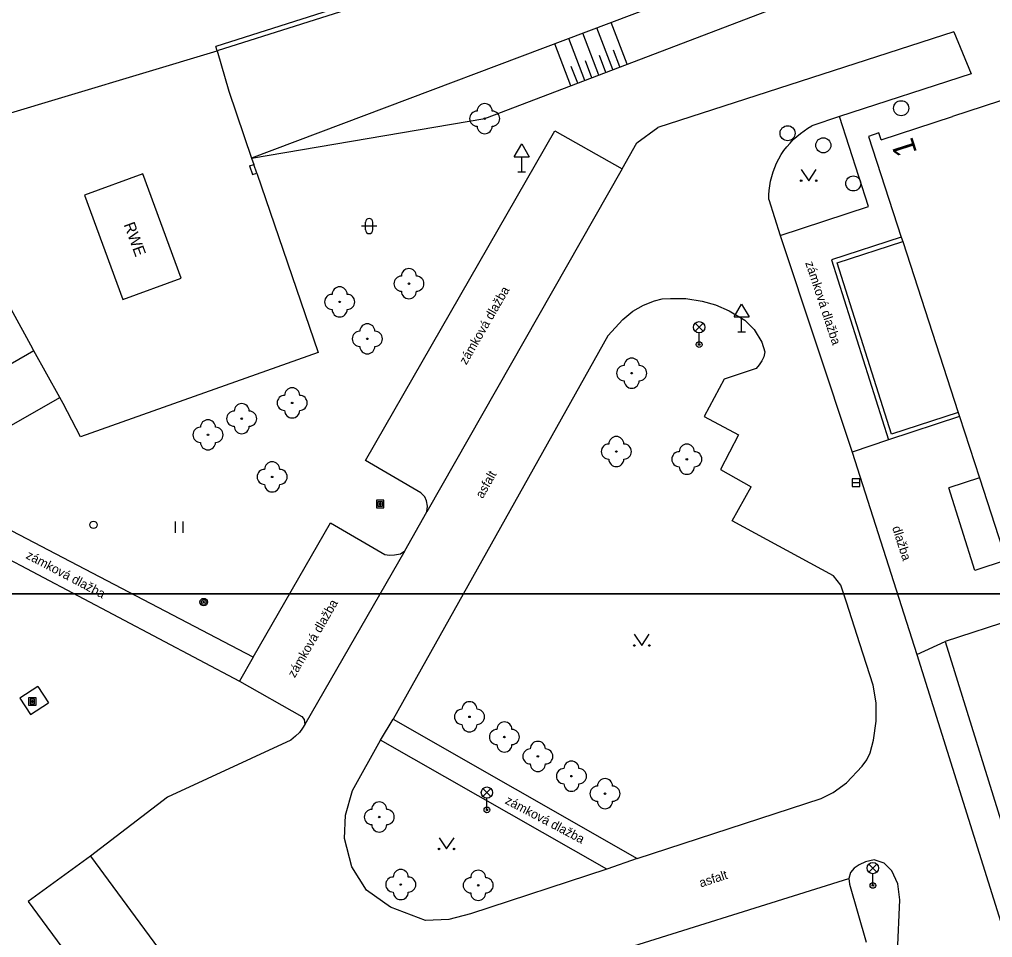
# Model space of a CAD drawing. Extents: x -493753 to -49290, y -1127285 to -112654.
# Drawn here: x -493407.4 to -493342.8, y -1127022.8 to -1126961.9 of the extents above; entities that cross this region are included whole.
import ezdxf

# ---------------------------------------------------------------- set-up
doc = ezdxf.new("R2010")
doc.units = 0
for name, color, linetype in [('Vrstva 10', 7, 'Continuous'), ('Vrstva 11', 7, 'Continuous'), ('Vrstva 14', 7, 'Continuous'), ('Vrstva 15', 7, 'Continuous'), ('Vrstva 22', 7, 'Continuous'), ('Vrstva 24', 7, 'Continuous'), ('Vrstva 25', 7, 'Continuous'), ('Vrstva 27', 7, 'Continuous'), ('Vrstva 31', 7, 'Continuous'), ('Vrstva 33', 7, 'Continuous'), ('Vrstva 34', 7, 'Continuous'), ('Vrstva 36', 7, 'Continuous'), ('Vrstva 40', 7, 'Continuous'), ('Vrstva 42', 7, 'Continuous'), ('Vrstva 44', 7, 'Continuous'), ('Vrstva 5', 7, 'Continuous'), ('Vrstva 60', 7, 'Continuous'), ('Vrstva 7', 7, 'Continuous'), ('Vrstva 8', 7, 'Continuous')]:
    doc.layers.add(name, color=color, linetype=linetype)

msp = doc.modelspace()

# ---------------------------------------------------------------- linework, layer by layer
at = {"layer": 'Vrstva 10'}
for p, q in [((-493345.4, -1126962.71), (-493365.05, -1126969.07)), ((-493345.4, -1126962.71), (-493344.25, -1126965.51)), ((-493344.25, -1126965.51), (-493352.99, -1126968.33)), ((-493352.99, -1126968.33), (-493354.82, -1126968.96)), ((-493351.06, -1126974.3), (-493352.99, -1126968.33)), ((-493355.08, -1126969.11), (-493354.82, -1126968.96)), ((-493384.46, -1126991.16), (-493371.89, -1126969.29)), ((-493371.89, -1126969.29), (-493367.41, -1126971.82)), ((-493366.43, -1126970.08), (-493365.05, -1126969.07)), ((-493356.05, -1126969.87), (-493355.82, -1126969.66)), ((-493355.82, -1126969.66), (-493355.58, -1126969.46)), ((-493355.58, -1126969.46), (-493355.34, -1126969.28)), ((-493355.34, -1126969.28), (-493355.08, -1126969.11)), ((-493367.41, -1126971.82), (-493366.43, -1126970.08)), ((-493356.48, -1126970.34), (-493356.27, -1126970.1)), ((-493356.27, -1126970.1), (-493356.05, -1126969.87)), ((-493357.01, -1126971.14), (-493356.85, -1126970.86)), ((-493356.85, -1126970.86), (-493356.67, -1126970.6)), ((-493356.67, -1126970.6), (-493356.48, -1126970.34)), ((-493357.28, -1126971.72), (-493357.16, -1126971.43)), ((-493357.16, -1126971.43), (-493357.01, -1126971.14)), ((-493357.48, -1126972.32), (-493357.39, -1126972.02)), ((-493357.39, -1126972.02), (-493357.28, -1126971.72)), ((-493357.61, -1126972.93), (-493357.56, -1126972.63)), ((-493357.56, -1126972.63), (-493357.48, -1126972.32)), ((-493357.67, -1126973.54), (-493357.65, -1126973.24)), ((-493357.67, -1126973.84), (-493357.67, -1126973.54)), ((-493357.65, -1126973.24), (-493357.61, -1126972.93)), ((-493357.67, -1126973.84), (-493356.92, -1126976.23)), ((-493356.92, -1126976.23), (-493351.06, -1126974.3)), ((-493356.92, -1126976.23), (-493352.15, -1126990.6)), ((-493368.36, -1126982.89), (-493367.36, -1126981.8)), ((-493368.36, -1126982.89), (-493382.61, -1127008.32)), ((-493406.46, -1126983.89), (-493416.42, -1126989.62)), ((-493358.52, -1126985.05), (-493360.65, -1126985.77)), ((-493360.65, -1126985.77), (-493361.96, -1126988.24)), ((-493413.91, -1126992.22), (-493404.75, -1126986.99)), ((-493361.96, -1126988.24), (-493359.68, -1126989.46)), ((-493359.68, -1126989.46), (-493360.89, -1126991.77)), ((-493352.15, -1126990.6), (-493347.85, -1127004.04)), ((-493380.79, -1126993.31), (-493384.46, -1126991.16)), ((-493360.89, -1126991.77), (-493358.86, -1126992.9)), ((-493360.1, -1126995.17), (-493358.86, -1126992.9)), ((-493391.92, -1127004.22), (-493412.57, -1126993.41)), ((-493381.84, -1126997.15), (-493380.39, -1126994.57)), ((-493412.95, -1126995.18), (-493392.82, -1127005.8)), ((-493391.92, -1127004.22), (-493386.78, -1126995.29)), ((-493386.78, -1126995.29), (-493383.18, -1126997.39)), ((-493353.38, -1126998.82), (-493360.1, -1126995.17)), ((-493352.89, -1126999.43), (-493353.38, -1126998.82)), ((-493352.52, -1127000.56), (-493352.89, -1126999.43)), ((-493351.64, -1127003.32), (-493352.52, -1127000.56)), ((-493340.71, -1127001.45), (-493345.98, -1127003.17)), ((-493345.98, -1127003.17), (-493340.85, -1127019.67)), ((-493350.74, -1127006.08), (-493351.64, -1127003.32)), ((-493391.92, -1127004.22), (-493392.82, -1127005.8)), ((-493347.85, -1127004.04), (-493342.06, -1127022.51)), ((-493392.82, -1127005.8), (-493388.67, -1127008.14)), ((-493406.2, -1127006.16), (-493407.4, -1127006.94)), ((-493406.2, -1127006.16), (-493405.49, -1127007.24)), ((-493407.4, -1127006.94), (-493406.69, -1127008.02)), ((-493406.69, -1127008.02), (-493405.49, -1127007.24)), ((-493383.45, -1127009.71), (-493382.61, -1127008.32)), ((-493382.61, -1127008.32), (-493366.41, -1127017.57)), ((-493389.42, -1127009.71), (-493397.59, -1127013.51)), ((-493385.31, -1127013.06), (-493383.45, -1127009.71)), ((-493368.44, -1127018.27), (-493383.45, -1127009.71)), ((-493397.59, -1127013.51), (-493402.72, -1127017.41)), ((-493366.41, -1127017.57), (-493354.21, -1127013.58)), ((-493402.72, -1127017.41), (-493406.84, -1127020.42)), ((-493366.41, -1127017.57), (-493368.44, -1127018.27)), ((-493368.44, -1127018.27), (-493377.48, -1127021.25)), ((-493352.33, -1127019.27), (-493351.21, -1127023.12)), ((-493406.84, -1127020.42), (-493388.25, -1127045.63)), ((-493349.14, -1127023.8), (-493348.97, -1127020.31))]:
    msp.add_line(p, q, dxfattribs=at)
for points in [[(-493367.36, -1126981.8), (-493366.71, -1126981.26), (-493366, -1126980.86), (-493365.26, -1126980.56), (-493364.75, -1126980.44), (-493364.21, -1126980.41)], [(-493364.21, -1126980.41), (-493363.19, -1126980.41), (-493362.11, -1126980.58), (-493361.22, -1126980.83), (-493360.31, -1126981.23)], [(-493360.31, -1126981.23), (-493359.28, -1126981.85), (-493358.65, -1126982.48), (-493358.13, -1126983.31), (-493357.95, -1126983.96)], [(-493357.95, -1126983.96), (-493358.01, -1126984.28), (-493358.13, -1126984.55), (-493358.31, -1126984.82), (-493358.52, -1126985.05)], [(-493380.39, -1126994.57), (-493380.34, -1126994.2), (-493380.4, -1126993.84), (-493380.52, -1126993.57), (-493380.79, -1126993.31)], [(-493383.18, -1126997.39), (-493382.86, -1126997.45), (-493382.53, -1126997.43), (-493382.14, -1126997.36), (-493381.84, -1126997.15)], [(-493350.94, -1127010.56), (-493350.73, -1127009.72), (-493350.55, -1127008.45), (-493350.55, -1127007.24), (-493350.74, -1127006.08)], [(-493388.67, -1127008.14), (-493388.52, -1127008.34), (-493388.49, -1127008.67)], [(-493388.49, -1127008.67), (-493388.64, -1127008.93), (-493388.84, -1127009.2)], [(-493388.84, -1127009.2), (-493389.1, -1127009.45), (-493389.42, -1127009.71)], [(-493354.21, -1127013.58), (-493353.4, -1127013.2), (-493352.51, -1127012.56), (-493351.47, -1127011.45), (-493351.18, -1127011.02), (-493350.94, -1127010.56)], [(-493385.85, -1127016.24), (-493385.79, -1127014.69), (-493385.31, -1127013.06)], [(-493384.38, -1127019.68), (-493385.35, -1127018.12), (-493385.85, -1127016.24)], [(-493351.69, -1127018), (-493352.02, -1127018.21), (-493352.26, -1127018.49)], [(-493350.69, -1127017.66), (-493351.26, -1127017.79), (-493351.69, -1127018)], [(-493349.5, -1127018.38), (-493350.03, -1127017.89), (-493350.69, -1127017.66)], [(-493352.26, -1127018.49), (-493352.37, -1127018.9), (-493352.33, -1127019.27)], [(-493348.97, -1127020.31), (-493349.12, -1127019.26), (-493349.5, -1127018.38)], [(-493380.46, -1127021.69), (-493382.8, -1127020.81), (-493384.38, -1127019.68)], [(-493377.48, -1127021.25), (-493378.91, -1127021.62), (-493380.46, -1127021.69)]]:
    msp.add_lwpolyline(points, dxfattribs=at)
at = {"layer": 'Vrstva 11'}
for p, q in [((-493367.41, -1126971.82), (-493380.39, -1126994.57)), ((-493349.73, -1126989.79), (-493352.15, -1126990.6)), ((-493381.84, -1126997.15), (-493388.49, -1127008.67)), ((-493347.85, -1127004.04), (-493345.98, -1127003.17)), ((-493402.72, -1127017.41), (-493382.68, -1127044.48)), ((-493380.82, -1127027.79), (-493352.37, -1127018.9))]:
    msp.add_line(p, q, dxfattribs=at)
for points in [[(-493399.24, -1126972.14), (-493403.11, -1126973.56)], [(-493396.7, -1126979.06), (-493399.24, -1126972.14)], [(-493403.11, -1126973.56), (-493400.57, -1126980.48)], [(-493400.57, -1126980.48), (-493396.7, -1126979.06)]]:
    msp.add_lwpolyline(points, dxfattribs=at)
at = {"layer": 'Vrstva 14'}
for p, q in [((-493350.61, -1126955.49), (-493392.01, -1126971.1)), ((-493376.54, -1126968.48), (-493346.8, -1126957.13)), ((-493392.01, -1126971.1), (-493376.54, -1126968.48))]:
    msp.add_line(p, q, dxfattribs=at)
at = {"layer": 'Vrstva 15'}
for p, q in [((-493368.03, -1126965.23), (-493369.09, -1126962.46)), ((-493367.09, -1126964.87), (-493368.15, -1126962.1)), ((-493369.9, -1126965.94), (-493370.96, -1126963.16)), ((-493368.96, -1126965.59), (-493370.02, -1126962.81)), ((-493370.83, -1126966.3), (-493371.89, -1126963.51)), ((-493368.49, -1126965.41), (-493368.92, -1126964.3)), ((-493367.56, -1126965.05), (-493367.98, -1126963.94)), ((-493370.36, -1126966.12), (-493370.79, -1126965.01)), ((-493369.43, -1126965.77), (-493369.85, -1126964.65))]:
    msp.add_line(p, q, dxfattribs=at)
at = {"layer": 'Vrstva 22'}
for centre in [(-493376.54, -1126968.48), (-493381.57, -1126979.43), (-493386.17, -1126980.64), (-493384.33, -1126983.09), (-493366.78, -1126985.37), (-493389.32, -1126987.34), (-493392.67, -1126988.39), (-493394.91, -1126989.46), (-493367.8, -1126990.57), (-493363.12, -1126991.08), (-493390.65, -1126992.25), (-493377.55, -1127008.17), (-493375.23, -1127009.51), (-493373.01, -1127010.8), (-493370.78, -1127012.11), (-493368.55, -1127013.27), (-493383.54, -1127014.82), (-493382.11, -1127019.3), (-493376.97, -1127019.35)]:
    msp.add_circle(centre, 0.05, dxfattribs=at)
for centre, start, end in [((-493376.54, -1126967.98), 0, 180), ((-493377.04, -1126968.48), 90, 270), ((-493376.04, -1126968.48), 270, 90), ((-493376.54, -1126968.98), 180, 0), ((-493381.57, -1126978.93), 0, 180), ((-493382.07, -1126979.43), 90, 270), ((-493381.07, -1126979.43), 270, 90), ((-493386.17, -1126980.14), 0, 180), ((-493381.57, -1126979.93), 180, 0), ((-493386.67, -1126980.64), 90, 270), ((-493385.67, -1126980.64), 270, 90), ((-493386.17, -1126981.14), 180, 0), ((-493384.33, -1126982.59), 0, 180), ((-493384.83, -1126983.09), 90, 270), ((-493383.83, -1126983.09), 270, 90), ((-493384.33, -1126983.59), 180, 0), ((-493366.78, -1126984.87), 0, 180), ((-493367.28, -1126985.37), 90, 270), ((-493366.28, -1126985.37), 270, 90), ((-493389.32, -1126986.84), 0, 180), ((-493366.78, -1126985.87), 180, 0), ((-493389.82, -1126987.34), 90, 270), ((-493388.82, -1126987.34), 270, 90), ((-493392.67, -1126987.89), 0, 180), ((-493393.17, -1126988.39), 90, 270), ((-493392.17, -1126988.39), 270, 90), ((-493389.32, -1126987.84), 180, 0), ((-493395.41, -1126989.46), 90, 270), ((-493394.91, -1126988.96), 0, 180), ((-493394.41, -1126989.46), 270, 90), ((-493392.67, -1126988.89), 180, 0), ((-493367.8, -1126990.07), 0, 180), ((-493394.91, -1126989.96), 180, 0), ((-493368.3, -1126990.57), 90, 270), ((-493367.3, -1126990.57), 270, 90), ((-493363.12, -1126990.58), 0, 180), ((-493363.62, -1126991.08), 90, 270), ((-493362.62, -1126991.08), 270, 90), ((-493390.65, -1126991.75), 0, 180), ((-493367.8, -1126991.07), 180, 0), ((-493363.12, -1126991.58), 180, 0), ((-493391.15, -1126992.25), 90, 270), ((-493390.15, -1126992.25), 270, 90), ((-493390.65, -1126992.75), 180, 0), ((-493378.05, -1127008.17), 90, 270), ((-493377.55, -1127007.67), 0, 180), ((-493377.05, -1127008.17), 270, 90), ((-493377.55, -1127008.67), 180, 0), ((-493375.73, -1127009.51), 90, 270), ((-493375.23, -1127009.01), 0, 180), ((-493374.73, -1127009.51), 270, 90), ((-493375.23, -1127010.01), 180, 0), ((-493373.51, -1127010.8), 90, 270), ((-493373.01, -1127010.3), 0, 180), ((-493372.51, -1127010.8), 270, 90), ((-493373.01, -1127011.3), 180, 0), ((-493371.28, -1127012.11), 90, 270), ((-493370.78, -1127011.61), 0, 180), ((-493370.28, -1127012.11), 270, 90), ((-493368.55, -1127012.77), 0, 180), ((-493370.78, -1127012.61), 180, 0), ((-493369.05, -1127013.27), 90, 270), ((-493368.05, -1127013.27), 270, 90), ((-493383.54, -1127014.32), 0, 180), ((-493368.55, -1127013.77), 180, 0), ((-493384.04, -1127014.82), 90, 270), ((-493383.04, -1127014.82), 270, 90), ((-493383.54, -1127015.32), 180, 0), ((-493382.11, -1127018.8), 0, 180), ((-493376.97, -1127018.85), 0, 180), ((-493382.61, -1127019.3), 90, 270), ((-493381.61, -1127019.3), 270, 90), ((-493377.47, -1127019.35), 90, 270), ((-493376.47, -1127019.35), 270, 90), ((-493382.11, -1127019.8), 180, 0), ((-493376.97, -1127019.85), 180, 0)]:
    msp.add_arc(centre, 0.5, start, end, dxfattribs=at)
at = {"layer": 'Vrstva 24'}
for p, q in [((-493392.15, -1126971.62), (-493391.86, -1126971.52)), ((-493391.67, -1126972.09), (-493391.86, -1126971.52)), ((-493392.15, -1126971.62), (-493391.95, -1126972.19)), ((-493391.95, -1126972.19), (-493391.67, -1126972.09))]:
    msp.add_line(p, q, dxfattribs=at)
at = {"layer": 'Vrstva 25'}
for points in [[(-493383.73, -1126994.3), (-493383.23, -1126994.3), (-493383.23, -1126993.8), (-493383.73, -1126993.8)], [(-493383.63, -1126994.2), (-493383.33, -1126994.2), (-493383.33, -1126993.9), (-493383.63, -1126993.9)], [(-493383.53, -1126994.1), (-493383.43, -1126994.1), (-493383.43, -1126994), (-493383.53, -1126994)], [(-493406.82, -1127007.4), (-493406.32, -1127007.4), (-493406.32, -1127006.9), (-493406.82, -1127006.9)], [(-493406.72, -1127007.3), (-493406.42, -1127007.3), (-493406.42, -1127007), (-493406.72, -1127007)], [(-493406.62, -1127007.2), (-493406.52, -1127007.2), (-493406.52, -1127007.1), (-493406.62, -1127007.1)]]:
    msp.add_lwpolyline(points, close=True, dxfattribs=at)
for radius in [0.25, 0.158, 0.05]:
    msp.add_circle((-493395.19, -1127000.56), radius, dxfattribs=at)
at = {"layer": 'Vrstva 27'}
msp.add_line((-493352.14, -1126992.63), (-493351.64, -1126992.63), dxfattribs=at)
msp.add_lwpolyline([(-493352.14, -1126992.88), (-493351.64, -1126992.88), (-493351.64, -1126992.38), (-493352.14, -1126992.38)], close=True, dxfattribs=at)
for centre in [(-493348.89, -1126967.79), (-493356.43, -1126969.45), (-493354.06, -1126970.25), (-493352.07, -1126972.78)]:
    msp.add_circle(centre, 0.5, dxfattribs=at)
at = {"layer": 'Vrstva 31'}
msp.add_circle((-493402.51, -1126995.43), 0.25, dxfattribs=at)
at = {"layer": 'Vrstva 33'}
for p, q in [((-493362.565, -1126982.055), (-493362.035, -1126982.585)), ((-493362.565, -1126982.585), (-493362.035, -1126982.055)), ((-493362.3, -1126983.47), (-493362.3, -1126982.695)), ((-493376.655, -1127012.935), (-493376.125, -1127013.465)), ((-493376.655, -1127013.465), (-493376.125, -1127012.935)), ((-493376.39, -1127014.35), (-493376.39, -1127013.575)), ((-493351.035, -1127017.945), (-493350.505, -1127018.475)), ((-493351.035, -1127018.475), (-493350.505, -1127017.945)), ((-493350.77, -1127019.36), (-493350.77, -1127018.585))]:
    msp.add_line(p, q, dxfattribs=at)
for centre, radius in [((-493362.3, -1126982.32), 0.375), ((-493362.3, -1126983.47), 0.19), ((-493362.3, -1126983.47), 0.05), ((-493376.39, -1127013.2), 0.375), ((-493376.39, -1127014.35), 0.19), ((-493376.39, -1127014.35), 0.05), ((-493350.77, -1127018.21), 0.375), ((-493350.77, -1127019.36), 0.19), ((-493350.77, -1127019.36), 0.05)]:
    msp.add_circle(centre, radius, dxfattribs=at)
at = {"layer": 'Vrstva 34'}
for p, q in [((-493374.58, -1126971.01), (-493374.08, -1126970.16)), ((-493374.08, -1126970.16), (-493373.58, -1126971.01)), ((-493374.58, -1126971.01), (-493373.58, -1126971.01)), ((-493374.08, -1126972.01), (-493374.08, -1126971.01)), ((-493374.33, -1126972.01), (-493373.83, -1126972.01)), ((-493359.98, -1126981.63), (-493359.48, -1126980.78)), ((-493359.48, -1126980.78), (-493358.98, -1126981.63)), ((-493359.98, -1126981.63), (-493358.98, -1126981.63)), ((-493359.48, -1126982.63), (-493359.48, -1126981.63)), ((-493359.73, -1126982.63), (-493359.23, -1126982.63))]:
    msp.add_line(p, q, dxfattribs=at)
at = {"layer": 'Vrstva 36'}
for p, q in [((-493355.53, -1126971.85), (-493355.03, -1126972.6)), ((-493355.03, -1126972.6), (-493354.53, -1126971.85)), ((-493384.46, -1126975.86), (-493384.46, -1126975.36)), ((-493383.96, -1126975.86), (-493383.96, -1126975.36)), ((-493383.71, -1126975.61), (-493384.71, -1126975.61)), ((-493397.06, -1126995.96), (-493397.06, -1126995.21)), ((-493396.56, -1126995.96), (-493396.56, -1126995.21)), ((-493366.61, -1127002.69), (-493366.11, -1127003.44)), ((-493366.11, -1127003.44), (-493365.61, -1127002.69)), ((-493379.57, -1127016.19), (-493379.07, -1127016.94)), ((-493379.07, -1127016.94), (-493378.57, -1127016.19))]:
    msp.add_line(p, q, dxfattribs=at)
for centre in [(-493355.53, -1126972.6), (-493354.53, -1126972.6), (-493366.61, -1127003.44), (-493365.61, -1127003.44), (-493379.57, -1127016.94), (-493378.57, -1127016.94)]:
    msp.add_circle(centre, 0.05, dxfattribs=at)
for centre, start, end in [((-493384.21, -1126975.36), 0, 180), ((-493384.21, -1126975.86), 180, 0)]:
    msp.add_arc(centre, 0.25, start, end, dxfattribs=at)
at = {"layer": 'Vrstva 5'}
for p, q in [((-493333.94, -1126964.58), (-493345.48, -1126968.34)), ((-493350.22, -1126969.88), (-493345.48, -1126968.34)), ((-493350.37, -1126969.43), (-493351.06, -1126969.66)), ((-493350.22, -1126969.88), (-493350.37, -1126969.43)), ((-493343.69, -1126992.31), (-493345.72, -1126992.97)), ((-493344, -1126998.46), (-493345.72, -1126992.97)), ((-493341.91, -1126997.78), (-493344, -1126998.46))]:
    msp.add_line(p, q, dxfattribs=at)
msp.add_lwpolyline([(-493351.06, -1126969.66), (-493348.89, -1126976.34), (-493348.79, -1126976.63), (-493345.1, -1126987.97), (-493345.01, -1126988.25), (-493343.69, -1126992.31), (-493341.91, -1126997.78), (-493340.71, -1127001.45), (-493339.03, -1127006.6), (-493338.94, -1127006.88), (-493336.75, -1127013.6)], dxfattribs=at)
at = {"layer": 'Vrstva 60'}
for points in [[(-493659.148, -1127000), (-493125, -1127000), (-493125, -1126587.478)], [(-493125, -1127069.371), (-493125, -1127000), (-493659.148, -1127000)]]:
    msp.add_lwpolyline(points, dxfattribs=at)
at = {"layer": 'Vrstva 7'}
for p, q in [((-493325.92, -1126942.25), (-493394.29, -1126963.99)), ((-493394.29, -1126963.99), (-493394.38, -1126963.7)), ((-493414.15, -1126969.94), (-493394.29, -1126963.99)), ((-493394.29, -1126963.99), (-493393.53, -1126966.65)), ((-493406.66, -1126983.52), (-493414.15, -1126969.94)), ((-493392.01, -1126971.1), (-493391.86, -1126971.52)), ((-493391.67, -1126972.09), (-493387.59, -1126983.99)), ((-493348.89, -1126976.34), (-493353.52, -1126977.85)), ((-493353.14, -1126978.04), (-493348.79, -1126976.63)), ((-493353.52, -1126977.85), (-493349.73, -1126989.79)), ((-493349.54, -1126989.41), (-493353.14, -1126978.04)), ((-493387.59, -1126983.99), (-493403.37, -1126989.6)), ((-493403.37, -1126989.6), (-493404.53, -1126987.39)), ((-493345.01, -1126988.25), (-493349.73, -1126989.79)), ((-493345.1, -1126987.97), (-493349.54, -1126989.41))]:
    msp.add_line(p, q, dxfattribs=at)
msp.add_lwpolyline([(-493326.17, -1126942.01), (-493330.03, -1126943.24), (-493394.38, -1126963.7)], dxfattribs=at)
at = {"layer": 'Vrstva 8'}
msp.add_line((-493393.53, -1126966.65), (-493392.01, -1126971.1), dxfattribs=at)
msp.add_lwpolyline([(-493404.53, -1126987.39), (-493404.75, -1126986.99), (-493406.46, -1126983.89), (-493406.66, -1126983.52)], dxfattribs=at)

# ---------------------------------------------------------------- texts
at = {"layer": 'Vrstva 40'}
for s, rotation, p in [('zámková dlažba', 288.36315, (-493355.266, -1126978.048)), ('zámková dlažba', 60.07579, (-493377.759, -1126984.855)), ('asfalt', 60.7354, (-493376.67, -1126993.732)), ('dlažba', 287.74158, (-493349.496, -1126995.611)), ('zámková dlažba', 332.18518, (-493407.049, -1126997.627)), ('zámková dlažba', 60.07579, (-493389.149, -1127005.625)), ('zámková dlažba', 332.18518, (-493375.239, -1127013.897)), ('asfalt', 18.11029, (-493362.186, -1127019.495))]:
    msp.add_text(s, height=0.6, rotation=rotation, dxfattribs=at).set_placement(p)
at = {"layer": 'Vrstva 42'}
msp.add_text('RWE', height=0.75, rotation=290.14967, dxfattribs=at).set_placement((-493400.515, -1126975.507))
at = {"layer": 'Vrstva 44'}
msp.add_text('1', height=1.5, rotation=107.73694, dxfattribs=at).set_placement((-493347.822, -1126970.719))

doc.saveas('drawing.dxf')
